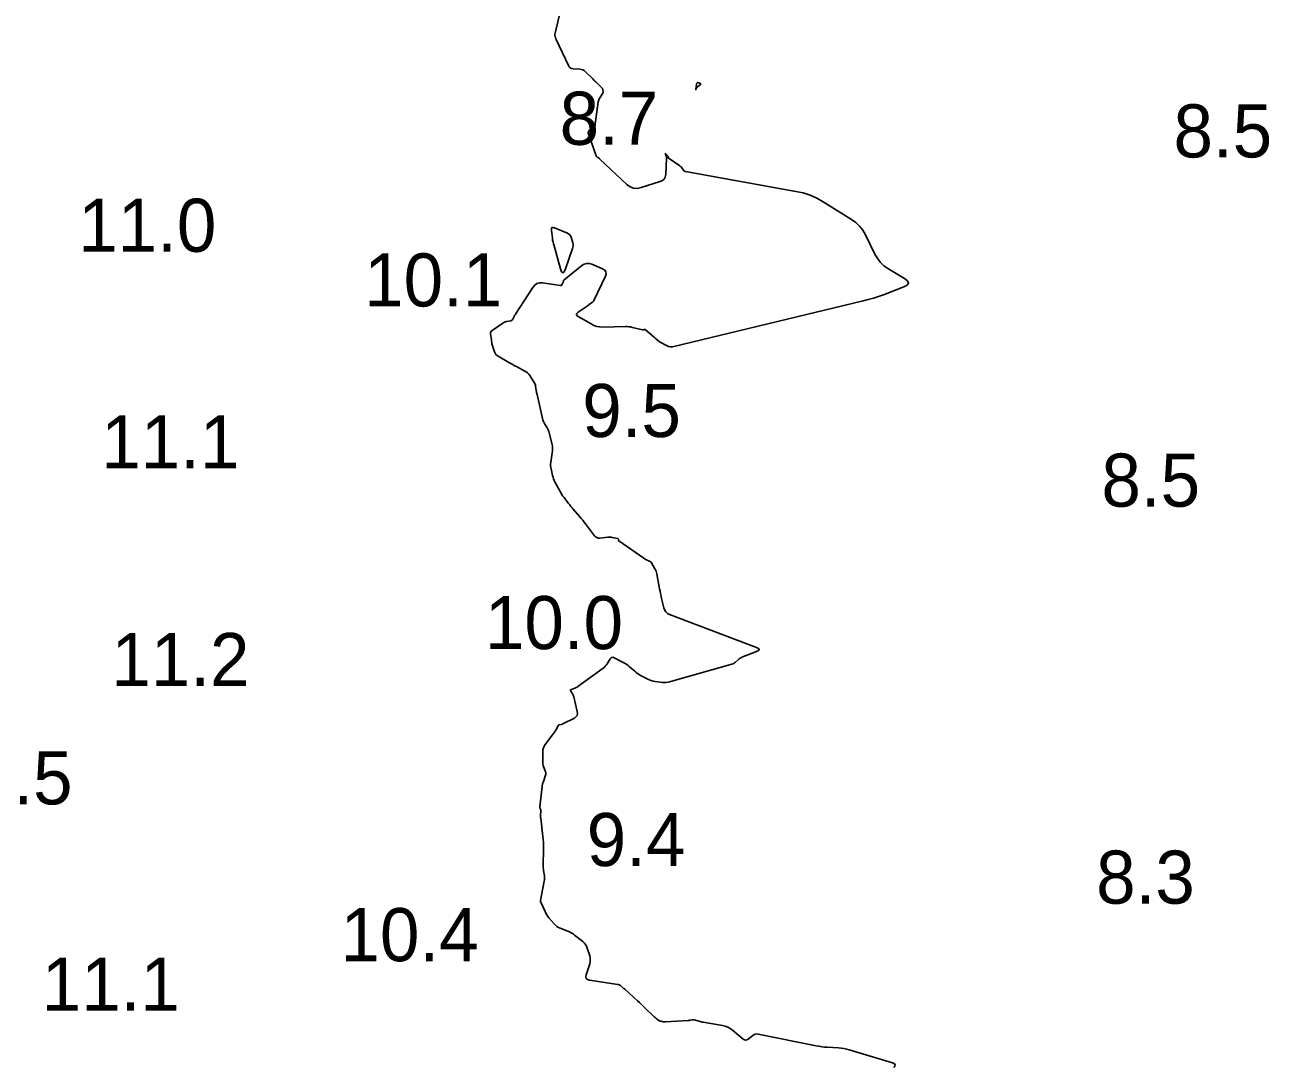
# Model space of a CAD drawing. Extents: x 1023796 to 1112670, y 656573 to 837340.
# Drawn here: x 1100652.7 to 1100769.9, y 688560 to 688658.2 of the extents above; entities that cross this region are included whole.
import ezdxf

# ---------------------------------------------------------------- set-up
doc = ezdxf.new("R2010")
doc.units = 0
doc.layers.add('V-CHAN-CONT-10FT', color=7, linetype='Continuous')
doc.layers.add('V-TOPO-SOUN', color=7, linetype='Continuous')

msp = doc.modelspace()

# ---------------------------------------------------------------- linework, layer by layer
at = {"layer": 'V-CHAN-CONT-10FT'}
msp.add_lwpolyline([(1100734.57, 688559.97), (1100734.68, 688560.12), (1100734.7, 688560.24), (1100734.63, 688560.34), (1100734.46, 688560.41), (1100730.37, 688561.65), (1100730.12, 688561.72), (1100729.86, 688561.77), (1100729.61, 688561.81), (1100729.35, 688561.83), (1100728.3, 688561.89), (1100728.04, 688561.91), (1100727.78, 688561.94), (1100727.53, 688561.98), (1100727.27, 688562.03), (1100721.81, 688563.13), (1100721.67, 688563.15), (1100721.54, 688563.13), (1100721.41, 688563.09), (1100721.3, 688563.01), (1100720.84, 688562.65), (1100720.72, 688562.59), (1100720.61, 688562.57), (1100720.5, 688562.59), (1100720.38, 688562.66), (1100719.38, 688563.5), (1100719.16, 688563.65), (1100718.94, 688563.78), (1100718.69, 688563.87), (1100718.44, 688563.93), (1100716.6, 688564.26), (1100716.51, 688564.27), (1100716.41, 688564.29), (1100716.32, 688564.32), (1100716.23, 688564.34), (1100715.76, 688564.48), (1100715.72, 688564.49), (1100715.67, 688564.49), (1100715.62, 688564.49), (1100715.58, 688564.48), (1100715.4, 688564.44), (1100715.35, 688564.43), (1100715.3, 688564.42), (1100715.26, 688564.42), (1100715.21, 688564.41), (1100713.05, 688564.29), (1100713, 688564.29), (1100712.95, 688564.29), (1100712.9, 688564.3), (1100712.85, 688564.3), (1100712.64, 688564.34), (1100712.59, 688564.35), (1100712.54, 688564.36), (1100712.5, 688564.39), (1100712.45, 688564.41), (1100712.19, 688564.6), (1100712.13, 688564.65), (1100712.08, 688564.69), (1100712.02, 688564.74), (1100711.97, 688564.79), (1100711.1, 688565.65), (1100710.94, 688565.81), (1100710.78, 688565.96), (1100710.61, 688566.12), (1100710.44, 688566.27), (1100709.24, 688567.37), (1100709.23, 688567.38), (1100709.22, 688567.39), (1100709.2, 688567.39), (1100709.19, 688567.4), (1100709.14, 688567.42), (1100709.12, 688567.43), (1100709.11, 688567.43), (1100709.1, 688567.44), (1100709.09, 688567.45), (1100708.81, 688567.71), (1100708.76, 688567.75), (1100708.71, 688567.78), (1100708.65, 688567.8), (1100708.58, 688567.82), (1100705.91, 688568.2), (1100705.71, 688568.26), (1100705.59, 688568.37), (1100705.55, 688568.53), (1100705.58, 688568.73), (1100705.92, 688569.75), (1100705.97, 688569.93), (1100705.98, 688570.12), (1100705.97, 688570.31), (1100705.93, 688570.49), (1100705.69, 688571.24), (1100705.62, 688571.42), (1100705.52, 688571.58), (1100705.41, 688571.73), (1100705.27, 688571.85), (1100704.5, 688572.46), (1100704.35, 688572.57), (1100704.19, 688572.67), (1100704.03, 688572.76), (1100703.86, 688572.83), (1100703.15, 688573.1), (1100702.99, 688573.18), (1100702.83, 688573.27), (1100702.69, 688573.38), (1100702.57, 688573.51), (1100702.08, 688574.08), (1100701.97, 688574.22), (1100701.87, 688574.36), (1100701.78, 688574.51), (1100701.71, 688574.67), (1100701.28, 688575.62), (1100701.28, 688575.63), (1100701.28, 688575.64), (1100701.28, 688575.65), (1100701.28, 688575.65), (1100701.28, 688575.68), (1100701.28, 688575.69), (1100701.28, 688575.7), (1100701.28, 688575.7), (1100701.28, 688575.71), (1100701.63, 688577.53), (1100701.65, 688577.66), (1100701.66, 688577.78), (1100701.66, 688577.91), (1100701.65, 688578.03), (1100701.58, 688578.53), (1100701.56, 688578.66), (1100701.55, 688578.78), (1100701.55, 688578.91), (1100701.55, 688579.04), (1100701.57, 688580.56), (1100701.57, 688580.86), (1100701.56, 688581.15), (1100701.54, 688581.45), (1100701.51, 688581.74), (1100701.31, 688583.48), (1100701.3, 688583.55), (1100701.3, 688583.62), (1100701.3, 688583.69), (1100701.3, 688583.76), (1100701.33, 688584.12), (1100701.33, 688584.16), (1100701.33, 688584.19), (1100701.32, 688584.23), (1100701.31, 688584.26), (1100701.24, 688584.39), (1100701.23, 688584.43), (1100701.22, 688584.46), (1100701.22, 688584.5), (1100701.22, 688584.54), (1100701.49, 688586.74), (1100701.5, 688586.75), (1100701.5, 688586.77), (1100701.51, 688586.79), (1100701.51, 688586.8), (1100701.55, 688586.86), (1100701.55, 688586.88), (1100701.56, 688586.9), (1100701.57, 688586.91), (1100701.57, 688586.93), (1100701.76, 688587.53), (1100701.78, 688587.63), (1100701.78, 688587.74), (1100701.77, 688587.84), (1100701.74, 688587.94), (1100701.58, 688588.35), (1100701.54, 688588.45), (1100701.52, 688588.55), (1100701.5, 688588.66), (1100701.5, 688588.77), (1100701.5, 688589.72), (1100701.51, 688589.91), (1100701.56, 688590.09), (1100701.63, 688590.26), (1100701.74, 688590.42), (1100702.52, 688591.45), (1100702.57, 688591.52), (1100702.62, 688591.6), (1100702.67, 688591.68), (1100702.72, 688591.76), (1100702.94, 688592.18), (1100702.96, 688592.22), (1100702.99, 688592.25), (1100703.03, 688592.27), (1100703.08, 688592.28), (1100703.27, 688592.31), (1100703.31, 688592.32), (1100703.36, 688592.34), (1100703.4, 688592.36), (1100703.45, 688592.38), (1100704.48, 688592.91), (1100704.63, 688593.02), (1100704.73, 688593.16), (1100704.77, 688593.32), (1100704.75, 688593.51), (1100704.42, 688594.91), (1100704.4, 688594.98), (1100704.37, 688595.05), (1100704.34, 688595.12), (1100704.3, 688595.18), (1100704.14, 688595.44), (1100704.12, 688595.5), (1100704.12, 688595.55), (1100704.15, 688595.59), (1100704.2, 688595.61), (1100704.52, 688595.72), (1100704.59, 688595.75), (1100704.66, 688595.79), (1100704.73, 688595.83), (1100704.8, 688595.87), (1100707.19, 688597.6), (1100707.3, 688597.68), (1100707.39, 688597.78), (1100707.48, 688597.88), (1100707.56, 688598), (1100707.85, 688598.48), (1100707.93, 688598.57), (1100708.02, 688598.62), (1100708.12, 688598.63), (1100708.24, 688598.58), (1100709.13, 688598.12), (1100709.27, 688598.04), (1100709.41, 688597.95), (1100709.55, 688597.85), (1100709.67, 688597.74), (1100710.17, 688597.31), (1100710.3, 688597.2), (1100710.44, 688597.1), (1100710.57, 688597.01), (1100710.72, 688596.93), (1100711.46, 688596.55), (1100711.61, 688596.47), (1100711.77, 688596.42), (1100711.93, 688596.37), (1100712.1, 688596.35), (1100712.77, 688596.27), (1100712.94, 688596.26), (1100713.11, 688596.26), (1100713.27, 688596.28), (1100713.44, 688596.32), (1100719.32, 688597.98), (1100719.41, 688598.01), (1100719.5, 688598.05), (1100719.58, 688598.1), (1100719.65, 688598.16), (1100719.94, 688598.43), (1100720.01, 688598.49), (1100720.09, 688598.54), (1100720.18, 688598.59), (1100720.27, 688598.63), (1100721.63, 688599.16), (1100721.82, 688599.26), (1100721.89, 688599.36), (1100721.82, 688599.46), (1100721.63, 688599.56), (1100713.45, 688602.66), (1100713.26, 688602.76), (1100713.1, 688602.9), (1100712.99, 688603.07), (1100712.92, 688603.28), (1100712.7, 688604.18), (1100712.65, 688604.4), (1100712.6, 688604.63), (1100712.56, 688604.85), (1100712.51, 688605.08), (1100712.25, 688606.49), (1100712.22, 688606.62), (1100712.18, 688606.74), (1100712.13, 688606.86), (1100712.07, 688606.97), (1100711.75, 688607.52), (1100711.71, 688607.58), (1100711.66, 688607.63), (1100711.6, 688607.67), (1100711.54, 688607.7), (1100711.27, 688607.81), (1100711.2, 688607.85), (1100711.14, 688607.88), (1100711.07, 688607.92), (1100711.01, 688607.96), (1100708.68, 688609.59), (1100708.66, 688609.6), (1100708.65, 688609.62), (1100708.64, 688609.64), (1100708.63, 688609.66), (1100708.62, 688609.75), (1100708.62, 688609.77), (1100708.61, 688609.79), (1100708.59, 688609.8), (1100708.57, 688609.81), (1100708.03, 688609.93), (1100707.94, 688609.94), (1100707.84, 688609.95), (1100707.74, 688609.95), (1100707.64, 688609.95), (1100706.88, 688609.86), (1100706.73, 688609.86), (1100706.59, 688609.9), (1100706.47, 688609.97), (1100706.37, 688610.08), (1100705.54, 688611.2), (1100705.41, 688611.37), (1100705.27, 688611.54), (1100705.13, 688611.7), (1100704.99, 688611.87), (1100704.37, 688612.58), (1100704.26, 688612.71), (1100704.14, 688612.84), (1100704.04, 688612.98), (1100703.93, 688613.11), (1100703.51, 688613.67), (1100703.4, 688613.81), (1100703.31, 688613.95), (1100703.22, 688614.1), (1100703.13, 688614.25), (1100702.65, 688615.15), (1100702.58, 688615.3), (1100702.52, 688615.44), (1100702.47, 688615.59), (1100702.43, 688615.75), (1100702.28, 688616.37), (1100702.25, 688616.52), (1100702.24, 688616.68), (1100702.24, 688616.84), (1100702.26, 688616.99), (1100702.4, 688617.89), (1100702.43, 688618.09), (1100702.43, 688618.29), (1100702.41, 688618.49), (1100702.37, 688618.69), (1100702.1, 688619.78), (1100702.07, 688619.9), (1100702.03, 688620.01), (1100701.97, 688620.13), (1100701.91, 688620.24), (1100701.65, 688620.67), (1100701.59, 688620.78), (1100701.54, 688620.9), (1100701.5, 688621.01), (1100701.47, 688621.13), (1100700.96, 688623.39), (1100700.94, 688623.48), (1100700.92, 688623.58), (1100700.9, 688623.68), (1100700.89, 688623.77), (1100700.83, 688624.16), (1100700.81, 688624.26), (1100700.78, 688624.35), (1100700.74, 688624.43), (1100700.7, 688624.52), (1100700.28, 688625.18), (1100700.18, 688625.31), (1100700.07, 688625.42), (1100699.95, 688625.52), (1100699.81, 688625.6), (1100699.02, 688626.01), (1100698.84, 688626.1), (1100698.67, 688626.2), (1100698.49, 688626.3), (1100698.31, 688626.4), (1100697.3, 688626.99), (1100697.19, 688627.07), (1100697.09, 688627.17), (1100697.02, 688627.28), (1100696.96, 688627.4), (1100696.71, 688628.15), (1100696.7, 688628.19), (1100696.69, 688628.22), (1100696.69, 688628.25), (1100696.69, 688628.28), (1100696.67, 688628.41), (1100696.67, 688628.44), (1100696.67, 688628.48), (1100696.66, 688628.51), (1100696.66, 688628.54), (1100696.58, 688629.1), (1100696.58, 688629.2), (1100696.61, 688629.29), (1100696.66, 688629.37), (1100696.73, 688629.43), (1100697.74, 688630.12), (1100697.82, 688630.16), (1100697.9, 688630.2), (1100697.99, 688630.23), (1100698.08, 688630.26), (1100698.49, 688630.34), (1100698.55, 688630.36), (1100698.6, 688630.39), (1100698.64, 688630.43), (1100698.68, 688630.48), (1100698.79, 688630.72), (1100698.82, 688630.78), (1100698.85, 688630.84), (1100698.89, 688630.89), (1100698.92, 688630.95), (1100700.56, 688633.48), (1100700.74, 688633.7), (1100700.95, 688633.84), (1100701.2, 688633.91), (1100701.48, 688633.9), (1100703.17, 688633.64), (1100703.22, 688633.64), (1100703.26, 688633.65), (1100703.29, 688633.68), (1100703.31, 688633.72), (1100703.42, 688633.97), (1100703.43, 688633.99), (1100703.43, 688634), (1100703.44, 688634.02), (1100703.44, 688634.04), (1100703.46, 688634.11), (1100703.46, 688634.12), (1100703.47, 688634.14), (1100703.48, 688634.15), (1100703.49, 688634.16), (1100705.19, 688635.54), (1100705.41, 688635.67), (1100705.64, 688635.74), (1100705.88, 688635.74), (1100706.12, 688635.67), (1100707.13, 688635.23), (1100707.34, 688635.11), (1100707.45, 688634.95), (1100707.47, 688634.75), (1100707.4, 688634.52), (1100706.34, 688632.29), (1100706.3, 688632.22), (1100706.25, 688632.16), (1100706.2, 688632.1), (1100706.13, 688632.04), (1100705.87, 688631.85), (1100705.8, 688631.8), (1100705.73, 688631.75), (1100705.66, 688631.7), (1100705.59, 688631.65), (1100704.82, 688631.13), (1100704.7, 688631.03), (1100704.67, 688630.93), (1100704.71, 688630.83), (1100704.83, 688630.74), (1100706.05, 688630.03), (1100706.31, 688629.9), (1100706.59, 688629.8), (1100706.87, 688629.75), (1100707.16, 688629.74), (1100709.28, 688629.78), (1100709.45, 688629.78), (1100709.62, 688629.77), (1100709.78, 688629.75), (1100709.95, 688629.71), (1100710.89, 688629.49), (1100710.91, 688629.48), (1100710.94, 688629.48), (1100710.97, 688629.48), (1100710.99, 688629.49), (1100711.1, 688629.51), (1100711.12, 688629.52), (1100711.15, 688629.51), (1100711.17, 688629.5), (1100711.19, 688629.49), (1100712, 688628.78), (1100712.05, 688628.74), (1100712.09, 688628.69), (1100712.14, 688628.65), (1100712.19, 688628.61), (1100712.46, 688628.37), (1100712.46, 688628.36), (1100712.47, 688628.36), (1100712.49, 688628.35), (1100713.21, 688627.96), (1100713.34, 688627.91), (1100713.46, 688627.88), (1100713.59, 688627.87), (1100713.72, 688627.89), (1100731.69, 688632.21), (1100732.17, 688632.33), (1100732.65, 688632.47), (1100733.12, 688632.62), (1100733.59, 688632.79), (1100735.52, 688633.52), (1100735.85, 688633.69), (1100735.97, 688633.88), (1100735.88, 688634.09), (1100735.59, 688634.32), (1100734.02, 688635.26), (1100733.65, 688635.51), (1100733.33, 688635.81), (1100733.06, 688636.16), (1100732.83, 688636.55), (1100731.9, 688638.43), (1100731.65, 688638.86), (1100731.35, 688639.24), (1100731, 688639.58), (1100730.59, 688639.87), (1100727.91, 688641.54), (1100727.31, 688641.88), (1100726.68, 688642.15), (1100726.03, 688642.37), (1100725.36, 688642.52), (1100714.95, 688644.39), (1100714.89, 688644.41), (1100714.84, 688644.43), (1100714.79, 688644.47), (1100714.75, 688644.52), (1100714.6, 688644.74), (1100714.56, 688644.79), (1100714.52, 688644.84), (1100714.47, 688644.88), (1100714.42, 688644.92), (1100713.33, 688645.67), (1100713.32, 688645.68), (1100713.32, 688645.69), (1100713.32, 688645.7), (1100713.32, 688645.71), (1100713.34, 688645.74), (1100713.34, 688645.75), (1100713.34, 688645.76), (1100713.34, 688645.77), (1100713.34, 688645.78), (1100713.09, 688646.06), (1100713.06, 688646.09), (1100713.04, 688646.1), (1100713.04, 688646.08), (1100713.05, 688646.04), (1100713.19, 688645.67), (1100713.19, 688645.67), (1100713.19, 688645.67), (1100713.19, 688645.67), (1100713.19, 688645.67), (1100713.18, 688645.66), (1100713.17, 688645.66), (1100713.17, 688645.66), (1100713.17, 688645.66), (1100713.17, 688645.65), (1100713.09, 688644.11), (1100713.04, 688643.87), (1100712.94, 688643.68), (1100712.78, 688643.54), (1100712.56, 688643.44), (1100710.77, 688642.88), (1100710.4, 688642.8), (1100710.06, 688642.83), (1100709.73, 688642.96), (1100709.43, 688643.18), (1100706.89, 688645.57), (1100706.86, 688645.6), (1100706.83, 688645.63), (1100706.8, 688645.65), (1100706.76, 688645.67), (1100706.62, 688645.75), (1100706.59, 688645.78), (1100706.56, 688645.81), (1100706.54, 688645.84), (1100706.52, 688645.87), (1100705.8, 688647.95), (1100705.78, 688648.05), (1100705.79, 688648.14), (1100705.83, 688648.21), (1100705.9, 688648.28), (1100706.25, 688648.53), (1100706.33, 688648.6), (1100706.39, 688648.68), (1100706.43, 688648.77), (1100706.45, 688648.87), (1100706.73, 688650.95), (1100706.75, 688651.04), (1100706.78, 688651.14), (1100706.82, 688651.23), (1100706.87, 688651.32), (1100707.16, 688651.76), (1100707.18, 688651.8), (1100707.2, 688651.84), (1100707.2, 688651.88), (1100707.2, 688651.92), (1100707.17, 688652.09), (1100707.16, 688652.14), (1100707.14, 688652.17), (1100707.12, 688652.21), (1100707.09, 688652.24), (1100706.59, 688652.74), (1100706.49, 688652.83), (1100706.4, 688652.92), (1100706.31, 688653.01), (1100706.21, 688653.11), (1100705.52, 688653.8), (1100705.4, 688653.9), (1100705.27, 688653.97), (1100705.13, 688654.02), (1100704.98, 688654.04), (1100704.36, 688654.07), (1100704.22, 688654.1), (1100704.09, 688654.15), (1100703.99, 688654.24), (1100703.92, 688654.37), (1100702.76, 688656.83), (1100702.75, 688656.86), (1100702.73, 688656.9), (1100702.72, 688656.94), (1100702.71, 688656.98), (1100702.66, 688657.14), (1100702.65, 688657.17), (1100702.64, 688657.21), (1100702.65, 688657.25), (1100702.65, 688657.29), (1100703.03, 688659.03)], dxfattribs=at)
for points in [[(1100716.4, 688652.63), (1100716.39, 688652.61), (1100716.36, 688652.58), (1100716.04, 688652.33), (1100716.02, 688652.31), (1100716, 688652.29), (1100715.98, 688652.27), (1100715.97, 688652.24), (1100715.94, 688652.13), (1100715.93, 688652.11), (1100715.92, 688652.11), (1100715.92, 688652.12), (1100715.92, 688652.14), (1100715.99, 688652.59), (1100715.99, 688652.61), (1100715.99, 688652.62), (1100716, 688652.63), (1100716, 688652.64), (1100716.01, 688652.7), (1100716.02, 688652.71), (1100716.02, 688652.72), (1100716.03, 688652.73), (1100716.04, 688652.74), (1100716.07, 688652.78), (1100716.08, 688652.79), (1100716.09, 688652.79), (1100716.1, 688652.79), (1100716.11, 688652.79), (1100716.35, 688652.68), (1100716.39, 688652.66)], [(1100702.35, 688639.11), (1100702.45, 688639.13), (1100702.6, 688639.09), (1100703.83, 688638.57), (1100703.94, 688638.5), (1100704.04, 688638.42), (1100704.11, 688638.32), (1100704.16, 688638.2), (1100704.32, 688637.67), (1100704.35, 688637.54), (1100704.36, 688637.41), (1100704.34, 688637.28), (1100704.31, 688637.15), (1100703.63, 688635.22), (1100703.51, 688634.94), (1100703.39, 688634.85), (1100703.28, 688634.95), (1100703.17, 688635.23), (1100702.56, 688637.4), (1100702.51, 688637.58), (1100702.47, 688637.76), (1100702.43, 688637.94), (1100702.41, 688638.13), (1100702.31, 688638.87), (1100702.31, 688639.02)]]:
    msp.add_lwpolyline(points, close=True, dxfattribs=at)

# ---------------------------------------------------------------- texts
at = {"layer": 'V-TOPO-SOUN'}
for s, p in [('8.7', (1100703.09, 688646.91)), ('8.5', (1100760.93, 688645.72)), ('11.0 ', (1100657.73, 688636.83)), ('10.1 ', (1100684.67, 688631.68)), ('9.5', (1100705.22, 688619.38)), ('11.1 ', (1100659.9, 688616.43)), ('8.5', (1100754.14, 688612.82)), ('10.0 ', (1100696.05, 688599.4)), ('11.2 ', (1100660.85, 688595.92)), ('11.5 ', (1100644.18, 688584.77)), ('9.4', (1100705.64, 688578.96)), ('8.3', (1100753.64, 688575.42)), ('10.4 ', (1100682.44, 688570)), ('11.1 ', (1100654.29, 688565.34))]:
    msp.add_text(s, height=5, dxfattribs=at).set_placement(p)

doc.saveas('drawing.dxf')
